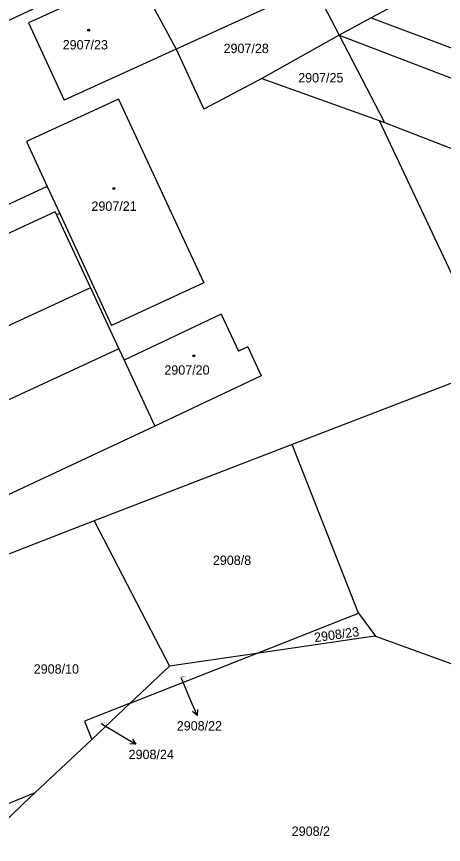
# Model space of a CAD drawing. Extents: x -593183 to -588034, y -1130415 to -1124994.
# Drawn here: x -591573.4 to -591495.8, y -1128134.3 to -1127983.9 of the extents above; entities that cross this region are included whole.
import ezdxf

# ---------------------------------------------------------------- set-up
doc = ezdxf.new("R2010")
doc.units = 0
for name, color, linetype in [('Vrstva 1', 7, 'Continuous'), ('Vrstva 16', 7, 'Continuous'), ('Vrstva 18', 7, 'Continuous'), ('Vrstva 19', 7, 'Continuous'), ('Vrstva 25', 7, 'Continuous')]:
    doc.layers.add(name, color=color, linetype=linetype)

msp = doc.modelspace()

# ---------------------------------------------------------------- linework, layer by layer
at = {"layer": 'Vrstva 1'}
for p, q in [((-591527.67, -1127962.28), (-591514.76, -1127987.24)), ((-591553.24, -1127974.41), (-591673.98, -1128031.42)), ((-591551.76, -1127976.15), (-591571.16, -1127985)), ((-591551.76, -1127976.15), (-591544.34, -1127989.79)), ((-591520.52, -1127978.94), (-591544.34, -1127989.79)), ((-591501.18, -1127979.96), (-591508.9, -1127984.1)), ((-591571.16, -1127985), (-591564.7, -1127999.07)), ((-591508.9, -1127984.1), (-591514.76, -1127987.24)), ((-591508.9, -1127984.1), (-591476.88, -1127996.17)), ((-591514.76, -1127987.24), (-591528.79, -1127995.15)), ((-591514.76, -1127987.24), (-591473.22, -1128003.19)), ((-591514.76, -1127987.24), (-591506.5, -1128003.12)), ((-591544.34, -1127989.79), (-591564.7, -1127999.07)), ((-591544.34, -1127989.79), (-591539.32, -1128000.67)), ((-591528.79, -1127995.15), (-591539.32, -1128000.67)), ((-591528.79, -1127995.15), (-591507.49, -1128002.77)), ((-591554.81, -1127998.91), (-591571.56, -1128006.6)), ((-591554.81, -1127998.91), (-591539.33, -1128032.27)), ((-591507.49, -1128002.77), (-591506.5, -1128003.12)), ((-591507.49, -1128002.77), (-591486.4, -1128047.45)), ((-591506.5, -1128003.12), (-591466.91, -1128018.52)), ((-591571.56, -1128006.6), (-591567.77, -1128014.77)), ((-591567.77, -1128014.77), (-591577.51, -1128019.24)), ((-591567.77, -1128014.77), (-591565.52, -1128019.65)), ((-591566.36, -1128019.38), (-591623.78, -1128045.8)), ((-591566.36, -1128019.38), (-591566.11, -1128019.92)), ((-591565.52, -1128019.65), (-591566.11, -1128019.92)), ((-591565.52, -1128019.65), (-591556.09, -1128040.03)), ((-591566.11, -1128019.92), (-591559.94, -1128033.16)), ((-591559.94, -1128033.16), (-591599.4, -1128051.4)), ((-591559.94, -1128033.16), (-591554.77, -1128044.23)), ((-591539.33, -1128032.27), (-591556.09, -1128040.03)), ((-591536.19, -1128037.97), (-591553.8, -1128046.31)), ((-591536.19, -1128037.97), (-591533.03, -1128044.65)), ((-591554.77, -1128044.23), (-591594.16, -1128062.43)), ((-591554.77, -1128044.23), (-591553.8, -1128046.31)), ((-591531.36, -1128043.86), (-591533.03, -1128044.65)), ((-591531.36, -1128043.86), (-591528.89, -1128049.13)), ((-591553.8, -1128046.31), (-591548.21, -1128058.27)), ((-591486.4, -1128047.45), (-591523.28, -1128061.64)), ((-591528.89, -1128049.13), (-591548.21, -1128058.27)), ((-591548.21, -1128058.27), (-591602.93, -1128083.84)), ((-591523.28, -1128061.64), (-591559.28, -1128075.5)), ((-591511.23, -1128092.29), (-591523.28, -1128061.64)), ((-591559.28, -1128075.5), (-591565.82, -1128078)), ((-591559.28, -1128075.5), (-591545.54, -1128101.87)), ((-591565.82, -1128078), (-591649.36, -1128110.92)), ((-591529.74, -1128099.58), (-591511.23, -1128092.29)), ((-591511.23, -1128092.29), (-591508.14, -1128096.44)), ((-591509.53, -1128096.64), (-591529.74, -1128099.58)), ((-591508.14, -1128096.44), (-591509.53, -1128096.64)), ((-591508.14, -1128096.44), (-591469.51, -1128110.39)), ((-591552.71, -1128108.62), (-591529.74, -1128099.58)), ((-591529.74, -1128099.58), (-591545.54, -1128101.87)), ((-591545.54, -1128101.87), (-591552.71, -1128108.62)), ((-591552.71, -1128108.62), (-591560.99, -1128111.89)), ((-591552.71, -1128108.62), (-591559.68, -1128115.19)), ((-591560.99, -1128111.89), (-591559.68, -1128115.19)), ((-591559.68, -1128115.19), (-591570.02, -1128124.92)), ((-591570.02, -1128124.92), (-591630.51, -1128149.5)), ((-591570.02, -1128124.92), (-591572.28, -1128127.04)), ((-591572.28, -1128127.04), (-591581.11, -1128135.51))]:
    msp.add_line(p, q, dxfattribs=at)
at = {"layer": 'Vrstva 16'}
for p, q in [((-591543.53, -1128103.88), (-591541.72, -1128108.11)), ((-591557.96, -1128112.28), (-591554.24, -1128114.52))]:
    msp.add_line(p, q, dxfattribs=at)
at = {"layer": 'Vrstva 25'}
for p, q in [((-591541.72, -1128108.11), (-591540.54, -1128110.87)), ((-591554.24, -1128114.52), (-591551.67, -1128116.06))]:
    msp.add_line(p, q, dxfattribs=at)
for points in [[(-591540.47, -1128109.75), (-591540.54, -1128110.87), (-591541.39, -1128110.15)], [(-591552.27, -1128115.12), (-591551.67, -1128116.06), (-591552.78, -1128115.98)]]:
    msp.add_lwpolyline(points, dxfattribs=at)
for centre, radius in [((-591560.25, -1127986.34), 0.175), ((-591560.25, -1127986.34), 0.15), ((-591555.69, -1128015.09), 0.175), ((-591555.69, -1128015.09), 0.15), ((-591541.14, -1128045.49), 0.175), ((-591541.14, -1128045.49), 0.15)]:
    msp.add_circle(centre, radius, dxfattribs=at)

# ---------------------------------------------------------------- texts
at = {"layer": 'Vrstva 16'}
for s, p in [('2908/22', (-591544.24, -1128113.58)), ('2908/24', (-591552.99, -1128118.77))]:
    msp.add_text(s, height=1.7, dxfattribs=at).set_placement(p)
at = {"layer": 'Vrstva 18'}
for s, height, p in [('2907/28', 1.7, (-591535.74, -1127990.51)), ('2907/25', 1.7, (-591522.18, -1127995.84)), ('2908/8', 1.7, (-591537.68, -1128083.5)), ('2908/10', 1.7, (-591570.23, -1128103.25)), ('2908/22', 0.2, (-591543.53, -1128103.88)), ('2908/24', 0.2, (-591557.96, -1128112.28)), ('2908/2', 1.7, (-591523.35, -1128132.72))]:
    msp.add_text(s, height=height, dxfattribs=at).set_placement(p)
msp.add_text('2908/23', height=1.7, rotation=7.8792, dxfattribs=at).set_placement((-591519.15, -1128097.54))
at = {"layer": 'Vrstva 19'}
for s, p in [('2907/23', (-591564.97, -1127989.85)), ('2907/21', (-591559.75, -1128019.17)), ('2907/20', (-591546.5, -1128048.93))]:
    msp.add_text(s, height=1.7, dxfattribs=at).set_placement(p)

doc.saveas('drawing.dxf')
